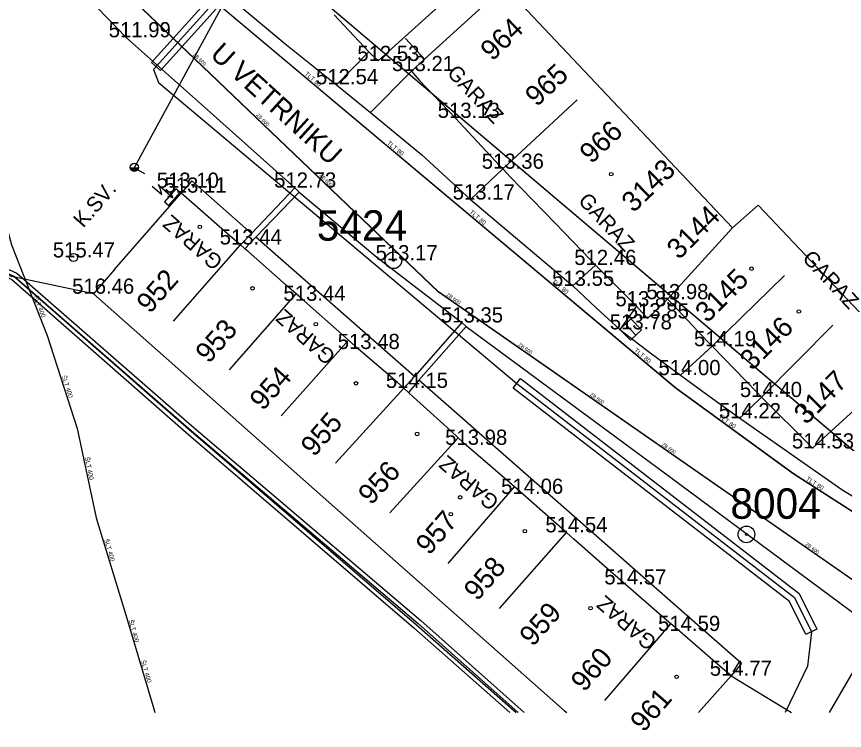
# Model space of a CAD drawing. Extents: x -669642 to -669119, y -1131006 to -1130466.
# Drawn here: x -669366.1 to -669325.2, y -1131001.48 to -1130966.24 of the extents above; entities that cross this region are included whole.
import ezdxf

# ---------------------------------------------------------------- set-up
doc = ezdxf.new("R2010")
doc.units = 0
for name, color, linetype in [('G_Bod_tecka', 7, 'Continuous'), ('G_Bod_vyska', 7, 'Continuous'), ('G_Bodove_pole', 7, 'Continuous'), ('G_Breh_Teren', 7, 'Continuous'), ('G_Budovy-znacky', 7, 'Continuous'), ('G_Budovy_Objekty', 7, 'Continuous'), ('G_Budovy_vstupy', 7, 'Continuous'), ('G_Cesty_Schody', 7, 'Continuous'), ('G_Cisla_jina', 7, 'Continuous'), ('G_Plochy_zpevnene', 7, 'Continuous'), ('G_Ploty', 7, 'Continuous'), ('G_Ploty_vstupy', 7, 'Continuous'), ('G_Popisy_Nazvy', 7, 'Continuous'), ('G_Popisy_objektu', 7, 'Continuous'), ('G_Poznamky_odkaz', 7, 'Continuous'), ('G_Site-kanalizace', 7, 'Continuous'), ('G_Site-Rozvadece', 7, 'Continuous'), ('G_Site-Sloupy', 7, 'Continuous'), ('G_Z_CHRANICKA-TEPLOVOD_kotovane', 7, 'Continuous'), ('G_Z_ELsilove_nadz_kotovane', 7, 'Continuous'), ('G_Z_ELsilove_podz_kotovane', 7, 'Continuous'), ('G_Z_KANAL_podz_kotovane', 7, 'Continuous'), ('G_Z_SPOJE_podz_kotovane', 7, 'Continuous'), ('G_Z_VODA_podz_kotovane', 7, 'Continuous'), ('Vrstva 13', 7, 'Continuous'), ('Vrstva 26', 7, 'Continuous'), ('Vrstva 3', 7, 'Continuous'), ('Vrstva 4', 7, 'Continuous'), ('Vrstva 5', 7, 'Continuous')]:
    doc.layers.add(name, color=color, linetype=linetype)

msp = doc.modelspace()

# ---------------------------------------------------------------- linework, layer by layer
at = {"layer": 'G_Bod_tecka'}
for p, q in [((-669360.66, -1130967.26), (-669360.66, -1130967.26)), ((-669348.24, -1130968.43), (-669348.24, -1130968.43)), ((-669346.59, -1130968.93), (-669346.59, -1130968.93)), ((-669350.29, -1130969.58), (-669350.29, -1130969.58)), ((-669344.41, -1130971.24), (-669344.41, -1130971.24)), ((-669342.09, -1130973.75), (-669342.09, -1130973.75)), ((-669358.27, -1130974.69), (-669358.27, -1130974.69)), ((-669352.36, -1130974.68), (-669352.36, -1130974.68)), ((-669357.97, -1130974.93), (-669357.97, -1130974.93)), ((-669343.67, -1130975.27), (-669343.67, -1130975.27)), ((-669355.04, -1130977.49), (-669355.04, -1130977.49)), ((-669363.28, -1130978.13), (-669363.28, -1130978.13)), ((-669347.48, -1130978.27), (-669347.48, -1130978.27)), ((-669337.51, -1130978.5), (-669337.51, -1130978.5)), ((-669338.63, -1130979.53), (-669338.63, -1130979.53)), ((-669362.3, -1130979.92), (-669362.3, -1130979.92)), ((-669351.89, -1130980.27), (-669351.89, -1130980.27)), ((-669333.96, -1130980.19), (-669333.96, -1130980.19)), ((-669335.49, -1130980.54), (-669335.49, -1130980.54)), ((-669334.93, -1130981.14), (-669334.93, -1130981.14)), ((-669344.11, -1130981.34), (-669344.11, -1130981.34)), ((-669335.77, -1130981.68), (-669335.77, -1130981.68)), ((-669349.21, -1130982.65), (-669349.21, -1130982.65)), ((-669331.76, -1130982.51), (-669331.76, -1130982.51)), ((-669333.32, -1130983.94), (-669333.32, -1130983.94)), ((-669346.98, -1130984.57), (-669346.98, -1130984.57)), ((-669329.32, -1130985.02), (-669329.32, -1130985.02)), ((-669330.38, -1130986.07), (-669330.38, -1130986.07)), ((-669343.91, -1130987.38), (-669343.91, -1130987.38)), ((-669326.77, -1130987.56), (-669326.77, -1130987.56)), ((-669341.11, -1130989.8), (-669341.11, -1130989.8)), ((-669338.95, -1130991.7), (-669338.95, -1130991.7)), ((-669336.04, -1130994.27), (-669336.04, -1130994.27)), ((-669333.38, -1130996.57), (-669333.38, -1130996.57)), ((-669330.83, -1130998.78), (-669330.83, -1130998.78))]:
    msp.add_line(p, q, dxfattribs=at)
at = {"layer": 'G_Bodove_pole'}
for centre, radius in [((-669347.48, -1130978.27), 0.412), ((-669347.48, -1130978.27), 0.05), ((-669330.04, -1130991.8), 0.412), ((-669330.04, -1130991.8), 0.05)]:
    msp.add_circle(centre, radius, dxfattribs=at)
at = {"layer": 'G_Breh_Teren'}
msp.add_line((-669362.3, -1130979.92), (-669382.12, -1130975.74), dxfattribs=at)
msp.add_lwpolyline([(-669330.8, -1130998.78), (-669327.814, -1131000.6)], dxfattribs=at)
at = {"layer": 'G_Budovy-znacky'}
for centre in [(-669336.719, -1130974.02), (-669357.04, -1130976.62), (-669329.789, -1130978.68), (-669354.44, -1130979.65), (-669327.449, -1130980.8), (-669351.31, -1130981.421), (-669349.33, -1130984.341), (-669346.31, -1130986.84), (-669344.179, -1130989.97), (-669344.64, -1130990.8), (-669340.99, -1130991.64), (-669337.74, -1130995.44), (-669333.49, -1130998.83)]:
    msp.add_circle(centre, 0.0875, dxfattribs=at)
at = {"layer": 'G_Budovy_Objekty'}
for p, q in [((-669348.69, -1130967.98), (-669348.24, -1130968.43)), ((-669346.59, -1130968.93), (-669346.2, -1130969.38)), ((-669338.41, -1130970.35), (-669342.08, -1130973.76)), ((-669344.41, -1130971.25), (-669343.98, -1130971.71)), ((-669342.24, -1130973.59), (-669342.08, -1130973.76)), ((-669342.08, -1130973.76), (-669341.69, -1130974.16)), ((-669358.54, -1130975.61), (-669357.97, -1130974.95)), ((-669357.44, -1130975.41), (-669357.97, -1130974.95)), ((-669361.26, -1130978.72), (-669358.54, -1130975.61)), ((-669340.07, -1130975.84), (-669339.48, -1130976.45)), ((-669330.73, -1130976.67), (-669329.46, -1130975.55)), ((-669330.73, -1130976.67), (-669333.94, -1130980.19)), ((-669355.04, -1130977.51), (-669355.55, -1130977.07)), ((-669358.34, -1130981.27), (-669355.04, -1130977.51)), ((-669354.82, -1130977.71), (-669355.04, -1130977.51)), ((-669354.66, -1130977.84), (-669354.82, -1130977.71)), ((-669337.74, -1130978.25), (-669337.5, -1130978.51)), ((-669361.26, -1130978.72), (-669362.3, -1130979.92)), ((-669337.5, -1130978.51), (-669337.22, -1130978.79)), ((-669328.16, -1130979.02), (-669331.74, -1130982.51)), ((-669352.29, -1130979.92), (-669352.78, -1130979.49)), ((-669362.3, -1130979.92), (-669339.02, -1131000.51)), ((-669355.58, -1130983.68), (-669352.29, -1130979.92)), ((-669351.88, -1130980.28), (-669352.29, -1130979.92)), ((-669334.92, -1130981.14), (-669333.94, -1130980.19)), ((-669333.94, -1130980.19), (-669333.7, -1130980.44)), ((-669335.47, -1130980.54), (-669334.92, -1130981.14)), ((-669325.78, -1130981.47), (-669329.3, -1130985.02)), ((-669349.7, -1130982.22), (-669350.01, -1130981.94)), ((-669353.03, -1130985.95), (-669349.7, -1130982.22)), ((-669349.2, -1130982.66), (-669349.7, -1130982.22)), ((-669331.97, -1130982.27), (-669331.74, -1130982.51)), ((-669331.74, -1130982.51), (-669331.16, -1130983.1)), ((-669346.96, -1130984.58), (-669347.3, -1130984.29)), ((-669350.34, -1130988.28), (-669346.96, -1130984.58)), ((-669346.74, -1130984.79), (-669346.96, -1130984.58)), ((-669346.48, -1130985.02), (-669346.74, -1130984.79)), ((-669329.55, -1130984.76), (-669329.3, -1130985.02)), ((-669329.3, -1130985.02), (-669328.96, -1130985.36)), ((-669344.28, -1130987.03), (-669344.66, -1130986.68)), ((-669347.65, -1130990.73), (-669344.28, -1130987.03)), ((-669343.89, -1130987.39), (-669344.28, -1130987.03)), ((-669327.18, -1130987.14), (-669326.78, -1130987.55)), ((-669341.5, -1130989.45), (-669341.99, -1130989.03)), ((-669344.78, -1130993.24), (-669341.5, -1130989.45)), ((-669341.09, -1130989.81), (-669341.5, -1130989.45)), ((-669338.93, -1130991.71), (-669339.55, -1130991.16)), ((-669342.24, -1130995.46), (-669338.93, -1130991.71)), ((-669338.56, -1130992.03), (-669338.93, -1130991.71)), ((-669336.02, -1130994.27), (-669336.77, -1130993.61)), ((-669333.77, -1130996.22), (-669334.22, -1130995.83)), ((-669337.04, -1131000), (-669333.77, -1130996.22)), ((-669333.35, -1130996.58), (-669333.77, -1130996.22)), ((-669330.8, -1130998.78), (-669331.45, -1130998.22)), ((-669332.415, -1131000.6), (-669330.8, -1130998.78)), ((-669339.02, -1131000.51), (-669338.918, -1131000.6))]:
    msp.add_line(p, q, dxfattribs=at)
for points in [[(-669342.57, -1130963.3), (-669348.24, -1130968.43)], [(-669330.73, -1130976.67), (-669342, -1130964.74), (-669345.95, -1130968.34), (-669346.59, -1130968.93)], [(-669322.12, -1130983.3), (-669329.46, -1130975.55)], [(-669322.12, -1130983.3), (-669326.78, -1130987.55)]]:
    msp.add_lwpolyline(points, dxfattribs=at)
at = {"layer": 'G_Budovy_vstupy'}
for p, q in [((-669350.4, -1130966.15), (-669348.69, -1130967.98)), ((-669346.2, -1130969.38), (-669344.41, -1130971.25)), ((-669343.98, -1130971.71), (-669342.24, -1130973.59)), ((-669341.69, -1130974.16), (-669340.07, -1130975.84)), ((-669355.55, -1130977.07), (-669357.44, -1130975.41)), ((-669339.48, -1130976.45), (-669337.74, -1130978.25)), ((-669352.78, -1130979.49), (-669354.66, -1130977.84)), ((-669337.22, -1130978.79), (-669335.47, -1130980.54)), ((-669350.01, -1130981.94), (-669351.88, -1130980.28)), ((-669333.7, -1130980.44), (-669331.97, -1130982.27)), ((-669347.3, -1130984.29), (-669349.2, -1130982.66)), ((-669331.16, -1130983.1), (-669329.55, -1130984.76)), ((-669344.66, -1130986.68), (-669346.48, -1130985.02)), ((-669328.96, -1130985.36), (-669327.18, -1130987.14)), ((-669341.99, -1130989.03), (-669343.89, -1130987.39)), ((-669339.55, -1130991.16), (-669341.09, -1130989.81)), ((-669336.77, -1130993.61), (-669338.56, -1130992.03)), ((-669334.22, -1130995.83), (-669336.02, -1130994.27)), ((-669331.45, -1130998.22), (-669333.35, -1130996.58))]:
    msp.add_line(p, q, dxfattribs=at)
at = {"layer": 'G_Cesty_Schody'}
for p, q in [((-669342.08, -1130973.76), (-669343.67, -1130975.27)), ((-669337.5, -1130978.51), (-669338.62, -1130979.53)), ((-669335.47, -1130980.54), (-669336.29, -1130981.68)), ((-669333.3, -1130983.94), (-669331.74, -1130982.51))]:
    msp.add_line(p, q, dxfattribs=at)
at = {"layer": 'G_Plochy_zpevnene'}
msp.add_line((-669365.53, -1130962.24), (-669360.67, -1130967.28), dxfattribs=at)
for points in [[(-669357.79, -1130963.25), (-669356.56, -1130964.36), (-669355.34, -1130965.47), (-669352.85, -1130967.57), (-669350.29, -1130969.6)], [(-669360.67, -1130967.28), (-669356.51, -1130970.98), (-669352.35, -1130974.69)], [(-669348.69, -1130967.98), (-669350.29, -1130969.6)], [(-669348.61, -1130970.98), (-669346.59, -1130968.93)], [(-669350.29, -1130969.6), (-669348.61, -1130970.98)], [(-669348.61, -1130970.98), (-669346.07, -1130973.06), (-669343.67, -1130975.27), (-669341.14, -1130977.4), (-669338.62, -1130979.53), (-669337.46, -1130980.61), (-669336.29, -1130981.68), (-669334.81, -1130982.82), (-669333.3, -1130983.94)], [(-669357.44, -1130974.35), (-669357.97, -1130974.95)], [(-669354.49, -1130976.94), (-669357.44, -1130974.35)], [(-669352.14, -1130974.9), (-669348.3, -1130978.11), (-669344.1, -1130981.34)], [(-669346.44, -1130984), (-669354.27, -1130977.13)], [(-669343.88, -1130981.54), (-669333.78, -1130989), (-669323.45, -1130996.64)], [(-669333.3, -1130983.94), (-669331.84, -1130985.01), (-669330.36, -1130986.06)], [(-669330.28, -1130998.18), (-669346.22, -1130984.19)], [(-669329.3, -1130985.02), (-669330.36, -1130986.06)], [(-669330.36, -1130986.06), (-669325.32, -1130989.58), (-669320.09, -1130992.8), (-669309.62, -1130998.41), (-669305.51, -1131000.6)], [(-669330.28, -1130998.18), (-669330.8, -1130998.78)]]:
    msp.add_lwpolyline(points, dxfattribs=at)
at = {"layer": 'G_Ploty'}
for p, q in [((-669354.49, -1130976.94), (-669352.35, -1130974.69)), ((-669352.35, -1130974.69), (-669352.14, -1130974.9)), ((-669354.27, -1130977.13), (-669352.14, -1130974.9)), ((-669355.04, -1130977.51), (-669354.49, -1130976.94)), ((-669354.82, -1130977.71), (-669354.27, -1130977.13)), ((-669344.1, -1130981.34), (-669346.44, -1130984)), ((-669343.88, -1130981.54), (-669346.22, -1130984.19)), ((-669344.1, -1130981.34), (-669343.88, -1130981.54)), ((-669346.44, -1130984), (-669346.96, -1130984.58)), ((-669346.22, -1130984.19), (-669346.74, -1130984.79)), ((-669325.93, -1131000.6), (-669324.1, -1130997.43))]:
    msp.add_line(p, q, dxfattribs=at)
at = {"layer": 'G_Ploty_vstupy'}
msp.add_line((-669346.88, -1130967.32), (-669345.95, -1130968.34), dxfattribs=at)
at = {"layer": 'G_Site-kanalizace'}
msp.add_lwpolyline([(-669336.29, -1130981.681), (-669335.767, -1130982.22), (-669335.229, -1130981.697), (-669335.751, -1130981.159)], close=True, dxfattribs=at)
msp.add_lwpolyline([(-669336.021, -1130981.421), (-669335.499, -1130981.959)], dxfattribs=at)
at = {"layer": 'G_Site-Rozvadece'}
for p, q in [((-669359.392, -1130974.616), (-669358.921, -1130975.028)), ((-669358.921, -1130975.028), (-669359.038, -1130974.593)), ((-669359.038, -1130974.593), (-669358.38, -1130975.169)), ((-669358.637, -1130975.09), (-669358.38, -1130975.169)), ((-669358.38, -1130975.169), (-669358.492, -1130974.925))]:
    msp.add_line(p, q, dxfattribs=at)
msp.add_lwpolyline([(-669358.58, -1130975.57), (-669358.01, -1130974.92), (-669358.22, -1130974.74), (-669358.79, -1130975.39)], close=True, dxfattribs=at)
at = {"layer": 'G_Site-Sloupy'}
for centre in [(-669360.28, -1130973.68), (-669363.28, -1130978.13)]:
    msp.add_circle(centre, 0.2, dxfattribs=at)
for radius in [0.18, 0.16, 0.14, 0.12, 0.1, 0.08, 0.06, 0.04, 0.02]:
    msp.add_arc((-669360.28, -1130973.68), radius, 180, 0, dxfattribs=at)
at = {"layer": 'G_Z_CHRANICKA-TEPLOVOD_kotovane'}
for points in [[(-669355.923, -1130964.601), (-669355.476, -1130965.002), (-669358.986, -1130968.906), (-669359.433, -1130968.505)], [(-669341.196, -1130984.107), (-669327.43, -1130994.725), (-669326.565, -1130996.476), (-669327.103, -1130996.742), (-669327.906, -1130995.115), (-669341.563, -1130984.582)]]:
    msp.add_lwpolyline(points, close=True, dxfattribs=at)
at = {"layer": 'G_Z_ELsilove_nadz_kotovane'}
msp.add_lwpolyline([(-669354.283, -1130962.65), (-669360.282, -1130973.697), (-669359.78, -1130973.982)], dxfattribs=at)
at = {"layer": 'G_Z_ELsilove_podz_kotovane'}
for points in [[(-669391.83, -1130758.66), (-669387.04, -1130787.16), (-669380.84, -1130853.82), (-669376.27, -1130911.91), (-669375.45, -1130932.67), (-669367.41, -1130949.86), (-669354.28, -1130962.65), (-669322.79, -1130989.32), (-669305.7, -1131000.09), (-669304.07, -1131000.6)], [(-669354.075, -1130963.493), (-669355.7, -1130964.802), (-669359.334, -1130968.844), (-669359.076, -1130969.487), (-669341.38, -1130984.344), (-669327.668, -1130994.92), (-669326.834, -1130996.609), (-669327.027, -1130998.311), (-669328.122, -1131000.6)], [(-669403.922, -1131000.6), (-669397.895, -1130990.437), (-669392.449, -1130982.107), (-669389.976, -1130979.544), (-669386.44, -1130978.204), (-669377.787, -1130976.089), (-669371.474, -1130976.672), (-669366.225, -1130979.055), (-669357.585, -1130986.614), (-669346.334, -1130996.265), (-669341.42, -1131000.6)], [(-669403.689, -1131000.6), (-669397.725, -1130990.543), (-669392.291, -1130982.233), (-669389.864, -1130979.716), (-669386.38, -1130978.396), (-669377.773, -1130976.291), (-669371.526, -1130976.868), (-669366.335, -1130979.225), (-669357.715, -1130986.766), (-669346.466, -1130996.415), (-669341.721, -1131000.6)]]:
    msp.add_lwpolyline(points, dxfattribs=at)
at = {"layer": 'G_Z_KANAL_podz_kotovane'}
msp.add_lwpolyline([(-669315.39, -1131000.6), (-669345.26, -1130979.82), (-669370.04, -1130956.15), (-669376.06, -1130951.12), (-669376.44, -1130950.62), (-669381.99, -1130913.61), (-669382.19, -1130912.29)], dxfattribs=at)
at = {"layer": 'G_Z_SPOJE_podz_kotovane'}
for points in [[(-669404.197, -1131000.6), (-669398.095, -1130990.297), (-669392.609, -1130981.908), (-669390.237, -1130979.314), (-669386.469, -1130977.974), (-669377.757, -1130975.779), (-669371.423, -1130976.502), (-669366.085, -1130978.905), (-669357.435, -1130986.434), (-669346.124, -1130996.045), (-669341.017, -1131000.6)], [(-669403.963, -1131000.6), (-669397.925, -1130990.403), (-669392.451, -1130982.032), (-669390.123, -1130979.486), (-669386.411, -1130978.166), (-669377.743, -1130975.981), (-669371.477, -1130976.698), (-669366.195, -1130979.075), (-669357.565, -1130986.586), (-669346.256, -1130996.195), (-669341.318, -1131000.6)], [(-669403.963, -1131000.6), (-669397.925, -1130990.403), (-669392.451, -1130982.032), (-669390.123, -1130979.486), (-669386.411, -1130978.166), (-669377.743, -1130975.981), (-669371.477, -1130976.698), (-669366.195, -1130979.075), (-669357.565, -1130986.586), (-669346.256, -1130996.195), (-669341.318, -1131000.6)]]:
    msp.add_lwpolyline(points, dxfattribs=at)
at = {"layer": 'G_Z_VODA_podz_kotovane'}
for points in [[(-669307.945, -1131000.6), (-669314.48, -1130996.96), (-669320.35, -1130993.41), (-669321.28, -1130992.94), (-669327.74, -1130988.8), (-669333.55, -1130984.56), (-669356.07, -1130965.69), (-669365.96, -1130957.03), (-669367.51, -1130954.34), (-669368.85, -1130951.75)], [(-669368.33, -1130970.22), (-669366.35, -1130977.5), (-669364.59, -1130981.99), (-669363.1, -1130986.58), (-669362.17, -1130990.98), (-669360.67, -1130995.88), (-669359.32, -1131000.41), (-669359.259, -1131000.6)]]:
    msp.add_lwpolyline(points, dxfattribs=at)
at = {"layer": 'Vrstva 13'}
msp.add_lwpolyline([(-669315.39, -1131000.6), (-669345.261, -1130979.82), (-669370.044, -1130956.15), (-669376.06, -1130951.12), (-669376.436, -1130950.621), (-669381.993, -1130913.614), (-669382.192, -1130912.286)], dxfattribs=at)
at = {"layer": 'Vrstva 26'}
for points in [[(-669307.944, -1131000.6), (-669314.477, -1130996.96), (-669320.348, -1130993.408), (-669321.282, -1130992.94), (-669327.737, -1130988.804), (-669333.553, -1130984.562), (-669356.073, -1130965.685), (-669365.963, -1130957.028), (-669367.511, -1130954.339), (-669368.85, -1130951.75)], [(-669368.329, -1130970.216), (-669366.35, -1130977.5), (-669364.59, -1130981.99), (-669363.1, -1130986.58), (-669362.17, -1130990.98), (-669360.67, -1130995.88), (-669359.32, -1131000.41), (-669359.259, -1131000.6)]]:
    msp.add_lwpolyline(points, dxfattribs=at)
at = {"layer": 'Vrstva 5'}
msp.add_line((-669354.28, -1130962.65), (-669322.786, -1130989.323), dxfattribs=at)

# ---------------------------------------------------------------- texts
at = {"layer": 'G_Bod_vyska'}
for s, p in [('511.99', (-669361.544, -1130967.26)), ('512.53', (-669349.262, -1130968.43)), ('513.21', (-669347.551, -1130968.93)), ('512.54', (-669351.302, -1130969.58)), ('513.13', (-669345.291, -1130971.24)), ('513.36', (-669343.116, -1130973.75)), ('513.10', (-669359.172, -1130974.69)), ('513.11', (-669358.789, -1130974.93)), ('512.73', (-669353.372, -1130974.68)), ('513.17', (-669344.551, -1130975.27)), ('513.44', (-669356.062, -1130977.49)), ('515.47', (-669364.302, -1130978.13)), ('513.17', (-669348.361, -1130978.27)), ('512.46', (-669338.546, -1130978.5)), ('513.55', (-669339.642, -1130979.53)), ('516.46', (-669363.35, -1130979.92)), ('513.44', (-669352.912, -1130980.27)), ('513.98', (-669334.984, -1130980.19)), ('513.83', (-669336.512, -1130980.54)), ('513.85', (-669335.952, -1130981.14)), ('513.35', (-669345.132, -1130981.34)), ('513.78', (-669336.792, -1130981.68)), ('513.48', (-669350.232, -1130982.65)), ('514.19', (-669332.633, -1130982.51)), ('514.00', (-669334.386, -1130983.94)), ('514.15', (-669347.851, -1130984.57)), ('514.40', (-669330.364, -1130985.02)), ('514.22', (-669331.402, -1130986.07)), ('513.98', (-669344.924, -1130987.38)), ('514.53', (-669327.792, -1130987.56)), ('514.06', (-669342.158, -1130989.8)), ('514.54', (-669339.972, -1130991.7)), ('514.57', (-669337.062, -1130994.27)), ('514.59', (-669334.404, -1130996.57)), ('514.77', (-669331.852, -1130998.78))]:
    msp.add_text(s, height=0.75, dxfattribs=at).set_placement(p)
at = {"layer": 'G_Bodove_pole'}
for s, p in [('5424', (-669351.263, -1130977.3)), ('8004', (-669330.833, -1130991.03))]:
    msp.add_text(s, height=1.5, dxfattribs=at).set_placement(p)
at = {"layer": 'G_Cisla_jina'}
for s, rotation, p in [('964', 43.6984, (-669342.596, -1130968.472)), ('965', 42.8144, (-669340.401, -1130970.726)), ('966', 43.8719, (-669337.693, -1130973.544)), ('3143', 43.8818, (-669335.62, -1130975.958)), ('3144', 44.8524, (-669333.372, -1130978.276)), ('952', 48.8205, (-669359.509, -1130980.946)), ('3145', 44.8524, (-669331.972, -1130981.396)), ('953', 48.7107, (-669356.601, -1130983.405)), ('3146', 44.8524, (-669329.761, -1130983.756)), ('954', 48.2866, (-669353.928, -1130985.738)), ('3147', 44.8524, (-669327.092, -1130986.426)), ('955', 49.334, (-669351.39, -1130988.014)), ('956', 47.5353, (-669348.58, -1130990.396)), ('957', 49.1156, (-669345.714, -1130992.871)), ('958', 48.6901, (-669343.341, -1130995.134)), ('959', 48.516, (-669340.597, -1130997.384)), ('960', 49.1318, (-669338.05, -1130999.625)), ('961', 49.1236, (-669335.116, -1131001.617))]:
    msp.add_text(s, height=1, rotation=rotation, dxfattribs=at).set_placement(p)
at = {"layer": 'G_Popisy_Nazvy'}
msp.add_text('U VETRNIKU', height=1, rotation=317.6986, dxfattribs=at).set_placement((-669356.587, -1130968.179))
at = {"layer": 'G_Popisy_objektu'}
for rotation, p in [(312.9359, (-669344.873, -1130969.055)), (312.9359, (-669338.393, -1130975.365)), (138.8205, (-669355.848, -1130978.252)), (312.9359, (-669327.323, -1130978.205)), (138.2802, (-669350.279, -1130982.934)), (139.0965, (-669342.202, -1130990.115)), (139.1184, (-669334.412, -1130997.025))]:
    msp.add_text('GARAZ', height=0.75, rotation=rotation, dxfattribs=at).set_placement(p)
at = {"layer": 'G_Poznamky_odkaz'}
msp.add_text('K.SV.', height=0.75, rotation=48.8108, dxfattribs=at).set_placement((-669362.799, -1130976.703))
at = {"layer": 'Vrstva 3'}
for rotation, p in [(316.3055, (-669357.391, -1130968.138)), (316.3055, (-669354.269, -1130971.119)), (316.3055, (-669351.148, -1130974.1)), (325.1444, (-669344.872, -1130980.005)), (325.1277, (-669341.328, -1130982.469)), (325.1907, (-669337.786, -1130984.935)), (325.1842, (-669334.242, -1130987.4)), (325.1675, (-669327.156, -1130992.33))]:
    msp.add_text('ZB 600', height=0.1755, rotation=rotation, dxfattribs=at).set_placement(p)
at = {"layer": 'Vrstva 4'}
for s, rotation, p in [('TLT 80', 320.0264, (-669351.886, -1130969.102)), ('TLT 80', 320.0264, (-669347.815, -1130972.515)), ('TLT 80', 320.0609, (-669343.744, -1130975.927)), ('TLT 80', 320.0522, (-669339.674, -1130979.339)), ('ŠLT 400', 291.3753, (-669365.272, -1130980.057)), ('TLT 80', 320.0609, (-669335.603, -1130982.752)), ('ŠLT 400', 288.0222, (-669363.867, -1130983.989)), ('TLT 80', 323.9244, (-669331.43, -1130986.024)), ('ŠLT 400', 281.9345, (-669362.727, -1130988.005)), ('TLT 80', 327.374, (-669327.118, -1130989.117)), ('ŠLT 400', 286.7927, (-669361.771, -1130992.058)), ('ŠLT 400', 286.8201, (-669360.563, -1130996.052)), ('ŠLT 400', 286.8201, (-669359.96, -1130998.049))]:
    msp.add_text(s, height=0.2194, rotation=rotation, dxfattribs=at).set_placement(p)

doc.saveas('drawing.dxf')
